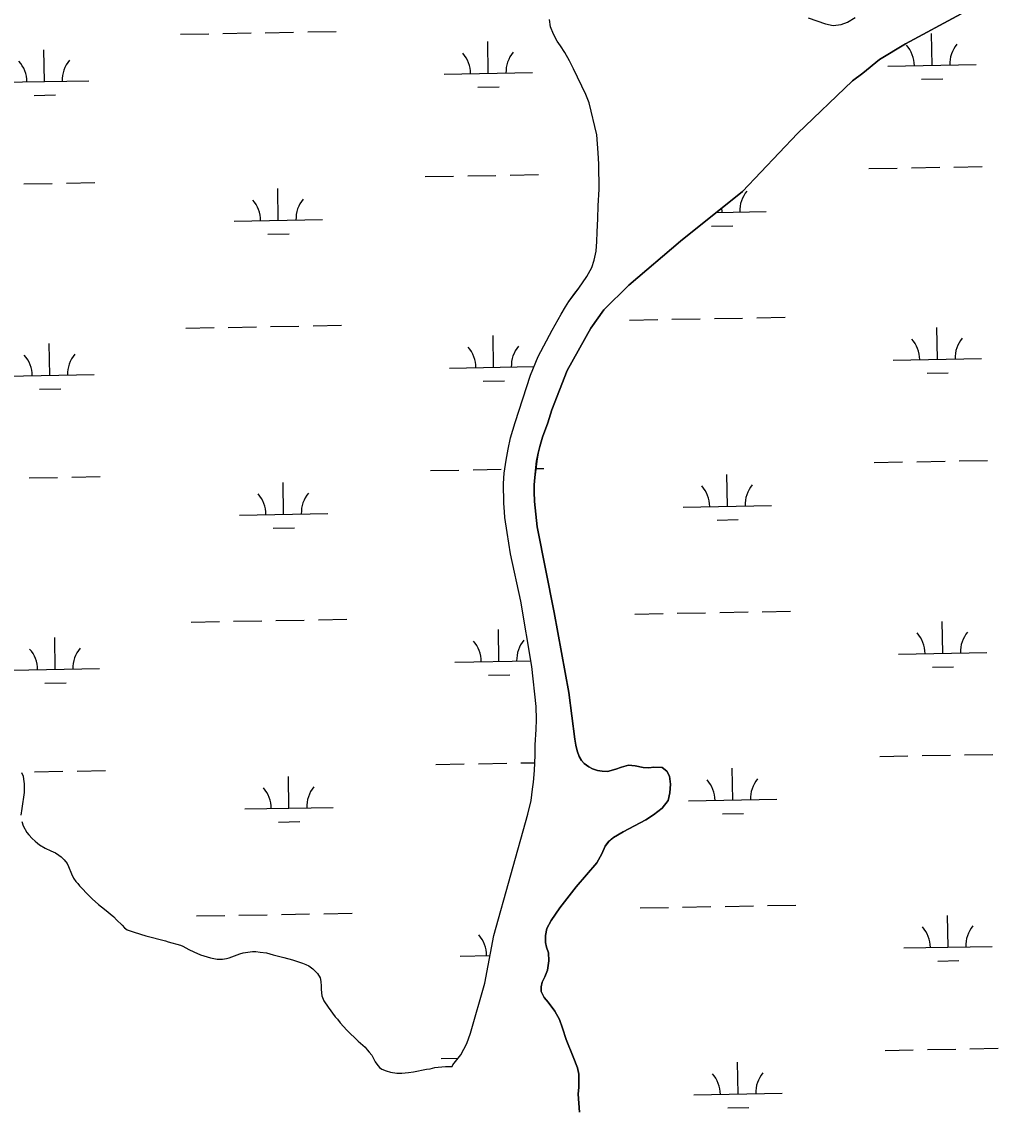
# Model space of a CAD drawing. Extents: x 3957609 to 3995875, y 234277 to 260273.
# Drawn here: x 3979998 to 3981102, y 247035 to 248269 of the extents above; entities that cross this region are included whole.
import ezdxf

# ---------------------------------------------------------------- set-up
doc = ezdxf.new("R2010")
doc.units = 0
doc.layers.add('V-TOPO-SHOR', color=7, linetype='Continuous')
doc.layers.add('V-WETL-SWMP', color=7, linetype='Continuous')

msp = doc.modelspace()

# ---------------------------------------------------------------- linework, layer by layer
at = {"layer": 'V-TOPO-SHOR'}
for points in [[(3980484.208, 247086.484), (3980485.173, 247088.391), (3980494.031, 247099.503), (3980500.773, 247112.537), (3980505.174, 247124.094), (3980521.117, 247180.623), (3980531.427, 247234.733), (3980569.784, 247371.869), (3980573.778, 247387.567), (3980575.103, 247400.09), (3980576.409, 247408.366), (3980577.525, 247421.422), (3980577.667, 247430.128), (3980578.232, 247438.834), (3980578.279, 247450.301), (3980579.52, 247467.922), (3980579.565, 247479.071), (3980579.201, 247493.831), (3980574.607, 247539.084), (3980562.061, 247613.144), (3980550.385, 247666.705), (3980546.447, 247690.611), (3980543.864, 247707.825), (3980543.359, 247713.983), (3980542.867, 247723.754), (3980542.32, 247746.055), (3980543.219, 247758.05), (3980545.507, 247772.48), (3980547.788, 247785.215), (3980550.496, 247797.943), (3980555.663, 247815.126), (3980572.977, 247868.781), (3980581.556, 247889.769), (3980597.391, 247919.756), (3980607.447, 247937.66), (3980612.364, 247945.921), (3980616.423, 247951.957), (3980623.257, 247961.484), (3980627.634, 247967.096), (3980636.502, 247980.545), (3980642.381, 247990.5), (3980644.964, 247998.878), (3980647.022, 248008.957), (3980648.13, 248019.891), (3980648.173, 248030.508), (3980648.98, 248046.22), (3980649.357, 248060.445), (3980650.496, 248079.236), (3980650.186, 248107.693), (3980649.601, 248120.224), (3980648.089, 248140.616), (3980639.107, 248177.075), (3980635.429, 248186.432), (3980621.744, 248215.581), (3980617.214, 248224.414), (3980611.838, 248233.78), (3980606.984, 248241.337), (3980603.183, 248246.768), (3980598.861, 248254.749), (3980595.39, 248262.835), (3980594.362, 248271.119)], [(3980628.193, 247034.719), (3980626.682, 247055.113), (3980627.458, 247063.18), (3980627.595, 247070.504), (3980627.413, 247077.938), (3980625.954, 247084.846), (3980621.332, 247097.394), (3980613.343, 247116.856), (3980609.149, 247129.828), (3980605.683, 247139.505), (3980600.627, 247149.081), (3980593.023, 247159.413), (3980588.372, 247164.527), (3980585.107, 247171.23), (3980585.13, 247176.752), (3980586.211, 247181.843), (3980589.105, 247187.885), (3980592.214, 247195.411), (3980593.744, 247206.128), (3980593.354, 247214.945), (3980591.044, 247221.431), (3980589.793, 247226.85), (3980589.719, 247234.815), (3980591.556, 247242.452), (3980596.371, 247251.776), (3980606.197, 247265.858), (3980624.451, 247289.674), (3980647.923, 247316.974), (3980653.486, 247327.038), (3980657.555, 247335.623), (3980661.508, 247341.235), (3980666.726, 247345.566), (3980677.902, 247352.104), (3980703.334, 247365.592), (3980712.171, 247371.396), (3980721.758, 247378.683), (3980728.481, 247387.362), (3980730.323, 247396.168), (3980731.424, 247405.827), (3980730.187, 247414.963), (3980727.238, 247420.71), (3980721.84, 247424.871), (3980712.497, 247425.227), (3980706.758, 247424.296), (3980700.391, 247424.853), (3980691.161, 247426.589), (3980683.837, 247427.362), (3980675.971, 247425.27), (3980669.483, 247422.749), (3980660.129, 247420.345), (3980653.867, 247420.689), (3980648.773, 247421.56), (3980643.154, 247423.386), (3980638.81, 247425.633), (3980633.622, 247429.477), (3980630.661, 247432.57), (3980627.812, 247437.253), (3980625.821, 247443.633), (3980624.148, 247449.904), (3980622.903, 247456.81), (3980616.216, 247509.716), (3980599.808, 247600.354), (3980580.346, 247697.059), (3980577.491, 247725.739), (3980576.899, 247736.784), (3980577.142, 247744.535), (3980577.812, 247752.92), (3980579.905, 247771.387), (3980581.642, 247780.619), (3980583.477, 247787.936), (3980586.598, 247798.541), (3980592.504, 247814.659), (3980597.237, 247829.609), (3980614.301, 247874.03), (3980641.149, 247922.128), (3980655.78, 247942.773), (3980684.245, 247970.794), (3980742.633, 248020.356), (3980812.837, 248076.77), (3980875.006, 248142.349), (3980936.939, 248201.665), (3980948.656, 248210.644), (3980967.512, 248225.856), (3980996.89, 248243.789), (3981060.1, 248277.509)], [(3980886.898, 248273.007), (3980906.41, 248266.452), (3980915.214, 248264.291), (3980924.244, 248265.424), (3980931.264, 248268.369), (3980939.993, 248273.642)], [(3979997.47, 247419.143), (3979999.152, 247414.994), (3979999.668, 247411.487), (3980000.284, 247406.177), (3980000.139, 247396.517), (3979997.835, 247378.263), (3979996.424, 247370.837)], [(3979997.563, 247363.611), (3979999.348, 247358.932), (3980003.139, 247351.272), (3980005.464, 247348.501), (3980009.482, 247344.346), (3980012.867, 247341.571), (3980015.3, 247339.226), (3980017.735, 247337.409), (3980024.197, 247333.561), (3980030.556, 247330.669), (3980035.641, 247328.099), (3980039.665, 247325.748), (3980042.205, 247323.507), (3980045.484, 247320.308), (3980048.758, 247316.153), (3980050.548, 247312.643), (3980053.807, 247304.348), (3980056.123, 247299.456), (3980058.867, 247295.726), (3980060.983, 247293.49), (3980062.884, 247291.038), (3980066.16, 247287.309), (3980070.707, 247282.406), (3980077.156, 247276.01), (3980084.351, 247269.717), (3980091.019, 247264.486), (3980101.812, 247255.631), (3980104.667, 247252.434), (3980111.118, 247246.249), (3980113.76, 247243.371), (3980116.619, 247241.235), (3980124.676, 247238.337), (3980137.719, 247234.249), (3980159.994, 247228.638), (3980163.281, 247227.563), (3980177.068, 247223.684), (3980179.931, 247222.611), (3980186.603, 247218.973), (3980192.325, 247216.084), (3980199.852, 247212.866), (3980211.091, 247209.424), (3980218.624, 247207.906), (3980224.676, 247207.775), (3980229.034, 247208.713), (3980232.009, 247209.551), (3980244.025, 247214.066), (3980248.066, 247215.113), (3980258.582, 247216.661), (3980262.406, 247216.753), (3980267.073, 247215.992), (3980274.503, 247215.111), (3980281.925, 247212.852), (3980294.123, 247209.829), (3980303.882, 247207.136), (3980315.226, 247203.265), (3980318.83, 247201.764), (3980322.115, 247200.158), (3980326.772, 247196.849), (3980332.06, 247191.518), (3980334.907, 247186.621), (3980335.741, 247182.798), (3980336.144, 247177.485), (3980336.234, 247173.663), (3980336.84, 247166.229), (3980339.157, 247160.911), (3980344.117, 247153.458), (3980352.141, 247142.595), (3980354.572, 247139.931), (3980357.74, 247135.884), (3980365.244, 247127.465), (3980378.149, 247114.99), (3980385.976, 247108.269), (3980388.196, 247105.287), (3980390.627, 247102.729), (3980393.48, 247099.213), (3980397.164, 247091.872), (3980399.278, 247088.891), (3980402.024, 247085.483), (3980404.988, 247083.347), (3980409.653, 247081.415), (3980414.425, 247080.121), (3980421.853, 247078.923), (3980427.372, 247078.902), (3980434.915, 247079.72), (3980440.545, 247080.547), (3980455.209, 247083.355), (3980459.458, 247083.76)], [(3980459.458, 247083.76), (3980464.773, 247085.12), (3980468.596, 247085.741)], [(3980468.596, 247085.741), (3980472.633, 247085.894), (3980476.67, 247086.408), (3980484.208, 247086.484)]]:
    msp.add_lwpolyline(points, dxfattribs=at)
at = {"layer": 'V-WETL-SWMP'}
for p, q in [((3980177.012, 248254.607), (3980209.007, 248255.189)), ((3980225.005, 248255.48), (3980256.999, 248256.062)), ((3980272.997, 248256.353), (3980304.991, 248256.935)), ((3980320.989, 248257.225), (3980352.983, 248257.807)), ((3981027.019, 248219.313), (3981026.364, 248255.307)), ((3980525.194, 248210.188), (3980524.539, 248246.182)), ((3980023.369, 248201.063), (3980022.714, 248237.057)), ((3980977.027, 248218.404), (3981077.01, 248220.222)), ((3980475.202, 248209.279), (3980575.185, 248211.097)), ((3981015.301, 248203.666), (3981039.297, 248204.103)), ((3979973.377, 248200.154), (3980073.36, 248201.972)), ((3980513.476, 248194.541), (3980537.472, 248194.978)), ((3980011.651, 248185.417), (3980035.647, 248185.853)), ((3980453.896, 248093.441), (3980485.891, 248094.022)), ((3980501.888, 248094.313), (3980533.883, 248094.895)), ((3980549.88, 248095.186), (3980581.875, 248095.768)), ((3980955.721, 248102.565), (3980987.716, 248103.147)), ((3981003.713, 248103.438), (3981035.708, 248104.02)), ((3981051.705, 248104.311), (3981083.7, 248104.892)), ((3980000.063, 248085.189), (3980032.058, 248085.77)), ((3980048.055, 248086.061), (3980080.05, 248086.643)), ((3980287.704, 248043.981), (3980287.049, 248079.975)), ((3980789.529, 248053.106), (3980789.441, 248057.97)), ((3980237.712, 248043.072), (3980337.696, 248044.89)), ((3980783.245, 248052.992), (3980839.521, 248054.015)), ((3980777.812, 248037.459), (3980801.808, 248037.895)), ((3980275.986, 248028.334), (3980299.983, 248028.771)), ((3980780.87, 247932.857), (3980812.864, 247933.439)), ((3980828.862, 247933.73), (3980860.856, 247934.312)), ((3980183.061, 247921.987), (3980215.055, 247922.569)), ((3980231.053, 247922.86), (3980263.047, 247923.442)), ((3980279.045, 247923.733), (3980311.039, 247924.315)), ((3980327.037, 247924.605), (3980359.031, 247925.187)), ((3980684.886, 247931.112), (3980716.88, 247931.694)), ((3980732.878, 247931.985), (3980764.872, 247932.567)), ((3981033.067, 247886.693), (3981032.412, 247922.687)), ((3980531.242, 247877.568), (3980530.587, 247913.562)), ((3980029.417, 247868.443), (3980028.762, 247904.437)), ((3980983.075, 247885.784), (3981083.058, 247887.602)), ((3980481.25, 247876.659), (3980576.907, 247878.398)), ((3981021.349, 247871.046), (3981045.345, 247871.483)), ((3979979.425, 247867.534), (3980079.408, 247869.352)), ((3980519.524, 247861.921), (3980543.52, 247862.358)), ((3980017.699, 247852.797), (3980041.695, 247853.233)), ((3981057.753, 247771.691), (3981089.748, 247772.272)), ((3980459.944, 247760.821), (3980491.939, 247761.402)), ((3980507.936, 247761.693), (3980539.931, 247762.275)), ((3980578.954, 247762.985), (3980587.923, 247763.148)), ((3980961.769, 247769.945), (3980993.764, 247770.527)), ((3981009.761, 247770.818), (3981041.756, 247771.4)), ((3980006.111, 247752.569), (3980038.106, 247753.15)), ((3980054.103, 247753.441), (3980086.098, 247754.023)), ((3980795.577, 247720.486), (3980794.923, 247756.48)), ((3980293.752, 247711.361), (3980293.098, 247747.355)), ((3980243.76, 247710.452), (3980343.744, 247712.27)), ((3980745.585, 247719.577), (3980845.569, 247721.395)), ((3980783.86, 247704.839), (3980807.856, 247705.275)), ((3980282.035, 247695.714), (3980306.031, 247696.151)), ((3980738.926, 247599.365), (3980770.92, 247599.947)), ((3980786.918, 247600.237), (3980818.912, 247600.819)), ((3980834.91, 247601.11), (3980866.905, 247601.692)), ((3980189.109, 247589.367), (3980221.103, 247589.949)), ((3980237.101, 247590.24), (3980269.095, 247590.822)), ((3980285.093, 247591.113), (3980317.087, 247591.694)), ((3980333.085, 247591.985), (3980365.079, 247592.567)), ((3980690.934, 247598.492), (3980722.928, 247599.074)), ((3981039.115, 247554.073), (3981038.46, 247590.067)), ((3980537.29, 247544.948), (3980536.635, 247580.942)), ((3980035.465, 247535.823), (3980034.81, 247571.817)), ((3980989.123, 247553.164), (3981089.106, 247554.982)), ((3980487.298, 247544.039), (3980573.501, 247545.606)), ((3981027.397, 247538.426), (3981051.393, 247538.862)), ((3979985.473, 247534.914), (3980085.456, 247536.732)), ((3980525.572, 247529.301), (3980549.568, 247529.738)), ((3980023.747, 247520.177), (3980047.743, 247520.613)), ((3981063.802, 247439.071), (3981095.796, 247439.652)), ((3980465.992, 247428.201), (3980497.987, 247428.782)), ((3980513.984, 247429.073), (3980545.979, 247429.655)), ((3980561.976, 247429.946), (3980577.674, 247430.231)), ((3980967.817, 247437.325), (3980999.812, 247437.907)), ((3981015.809, 247438.198), (3981047.804, 247438.78)), ((3980012.159, 247419.948), (3980044.154, 247420.53)), ((3980060.151, 247420.821), (3980092.146, 247421.403)), ((3980299.8, 247378.741), (3980299.146, 247414.735)), ((3980801.625, 247387.866), (3980800.971, 247423.86)), ((3980249.808, 247377.832), (3980349.792, 247379.65)), ((3980751.633, 247386.957), (3980851.617, 247388.775)), ((3980789.908, 247372.219), (3980813.904, 247372.655)), ((3980288.083, 247363.094), (3980312.079, 247363.531)), ((3980696.982, 247265.872), (3980728.976, 247266.454)), ((3980744.974, 247266.745), (3980776.968, 247267.327)), ((3980792.966, 247267.617), (3980824.961, 247268.199)), ((3980840.958, 247268.49), (3980872.953, 247269.072)), ((3980195.157, 247256.747), (3980227.151, 247257.329)), ((3980243.149, 247257.62), (3980275.143, 247258.202)), ((3980291.141, 247258.493), (3980323.135, 247259.074)), ((3980339.133, 247259.365), (3980371.128, 247259.947)), ((3981045.163, 247221.453), (3981044.508, 247257.447)), ((3980995.171, 247220.544), (3981095.155, 247222.362)), ((3980493.346, 247211.419), (3980527.102, 247212.033)), ((3981033.445, 247205.806), (3981057.441, 247206.242)), ((3981021.858, 247105.578), (3981053.852, 247106.16)), ((3981069.85, 247106.451), (3981101.844, 247107.032)), ((3980472.04, 247095.581), (3980491.181, 247095.929)), ((3980973.865, 247104.705), (3981005.86, 247105.287)), ((3980807.673, 247055.246), (3980807.019, 247091.24)), ((3980757.681, 247054.337), (3980857.665, 247056.155)), ((3980795.956, 247039.599), (3980819.952, 247040.035))]:
    msp.add_line(p, q, dxfattribs=at)
for points in [[(3980500.773, 247112.537), (3980505.174, 247124.093), (3980521.118, 247180.622), (3980531.426, 247234.733), (3980569.785, 247371.868), (3980573.777, 247387.567), (3980575.102, 247400.091), (3980576.41, 247408.367), (3980577.525, 247421.423), (3980577.667, 247430.129), (3980578.233, 247438.834), (3980578.28, 247450.301), (3980579.52, 247467.922), (3980579.565, 247479.071), (3980579.2, 247493.832), (3980574.606, 247539.083), (3980562.06, 247613.143), (3980550.386, 247666.705), (3980546.448, 247690.612), (3980543.864, 247707.824), (3980543.358, 247713.984), (3980542.867, 247723.755), (3980542.321, 247746.055), (3980543.219, 247758.05), (3980545.507, 247772.481), (3980547.789, 247785.214), (3980550.495, 247797.944), (3980555.662, 247815.125), (3980572.976, 247868.782), (3980581.555, 247889.77), (3980597.392, 247919.755), (3980607.446, 247937.659), (3980612.364, 247945.921), (3980616.424, 247951.957), (3980623.258, 247961.485), (3980627.634, 247967.095), (3980636.502, 247980.544), (3980642.382, 247990.501), (3980644.965, 247998.879), (3980647.023, 248008.957), (3980648.13, 248019.89), (3980648.173, 248030.507), (3980648.98, 248046.219), (3980649.357, 248060.446), (3980650.495, 248079.235), (3980650.186, 248107.693), (3980649.6, 248120.224), (3980648.09, 248140.617), (3980639.107, 248177.074), (3980635.429, 248186.433), (3980621.744, 248215.582), (3980617.214, 248224.414), (3980611.837, 248233.779), (3980606.984, 248241.338), (3980603.183, 248246.769), (3980598.862, 248254.75), (3980595.391, 248262.834), (3980594.363, 248271.12)], [(3981060.099, 248277.509), (3980996.89, 248243.788), (3980967.512, 248225.857), (3980948.656, 248210.644), (3980936.939, 248201.666), (3980875.006, 248142.35), (3980812.836, 248076.771), (3980742.633, 248020.356), (3980684.244, 247970.795), (3980655.78, 247942.773), (3980641.149, 247922.127), (3980614.301, 247874.03), (3980597.238, 247829.61), (3980592.505, 247814.658), (3980586.599, 247798.542), (3980583.477, 247787.937), (3980581.642, 247780.618), (3980579.906, 247771.387), (3980577.813, 247752.92), (3980577.142, 247744.535), (3980576.898, 247736.784), (3980577.49, 247725.739), (3980580.346, 247697.059), (3980599.808, 247600.355), (3980616.216, 247509.716), (3980622.902, 247456.81), (3980624.148, 247449.903), (3980625.822, 247443.632), (3980627.813, 247437.253), (3980630.661, 247432.569), (3980633.622, 247429.478), (3980638.809, 247425.634), (3980643.153, 247423.387), (3980648.773, 247421.559), (3980653.866, 247420.689), (3980660.13, 247420.345), (3980669.483, 247422.749), (3980675.971, 247425.271), (3980683.837, 247427.362), (3980691.16, 247426.589), (3980700.391, 247424.853), (3980706.759, 247424.296), (3980712.497, 247425.228), (3980721.839, 247424.872), (3980727.238, 247420.709), (3980730.187, 247414.963), (3980731.424, 247405.826), (3980730.323, 247396.168), (3980728.482, 247387.363), (3980721.757, 247378.683), (3980712.171, 247371.396), (3980703.335, 247365.592), (3980677.903, 247352.104), (3980666.727, 247345.566), (3980661.507, 247341.234), (3980657.555, 247335.623), (3980653.485, 247327.039), (3980647.923, 247316.974), (3980624.452, 247289.675), (3980606.198, 247265.858), (3980596.372, 247251.776), (3980591.556, 247242.452), (3980589.72, 247234.815), (3980589.793, 247226.851), (3980591.045, 247221.43), (3980593.355, 247214.944), (3980593.744, 247206.129), (3980592.214, 247195.411), (3980589.104, 247187.885), (3980586.212, 247181.844), (3980585.13, 247176.752), (3980585.107, 247171.231), (3980588.372, 247164.528), (3980593.023, 247159.413), (3980600.626, 247149.082), (3980605.683, 247139.505), (3980609.148, 247129.829), (3980613.343, 247116.857), (3980621.333, 247097.394), (3980625.954, 247084.846), (3980627.412, 247077.938), (3980627.594, 247070.504)], [(3980886.899, 248273.008), (3980906.41, 248266.452), (3980915.214, 248264.292), (3980924.244, 248265.424), (3980931.264, 248268.368), (3980939.992, 248273.642)], [(3979997.47, 247419.142), (3979999.152, 247414.994), (3979999.668, 247411.488)], [(3979999.668, 247411.488), (3980000.284, 247406.177), (3980000.138, 247396.516), (3979997.834, 247378.263), (3979996.424, 247370.836)], [(3979997.562, 247363.611), (3979999.348, 247358.932), (3980003.139, 247351.272), (3980005.464, 247348.502), (3980009.482, 247344.345), (3980012.868, 247341.571), (3980015.301, 247339.225), (3980017.735, 247337.41), (3980024.196, 247333.561), (3980030.555, 247330.669), (3980035.641, 247328.1), (3980039.666, 247325.747), (3980042.205, 247323.507), (3980045.484, 247320.309), (3980048.758, 247316.154), (3980050.549, 247312.643), (3980053.807, 247304.348), (3980056.123, 247299.455), (3980058.868, 247295.727), (3980060.983, 247293.489), (3980062.884, 247291.039), (3980066.16, 247287.31), (3980070.706, 247282.407), (3980077.156, 247276.01), (3980084.351, 247269.717), (3980091.019, 247264.487), (3980101.812, 247255.63), (3980104.666, 247252.433), (3980111.118, 247246.249), (3980113.76, 247243.371), (3980116.619, 247241.236), (3980124.676, 247238.337), (3980137.719, 247234.249), (3980159.993, 247228.637), (3980163.28, 247227.562), (3980177.068, 247223.683), (3980179.93, 247222.61), (3980186.604, 247218.973), (3980192.326, 247216.083), (3980199.851, 247212.867), (3980211.092, 247209.423), (3980218.624, 247207.906), (3980224.676, 247207.775), (3980229.033, 247208.713), (3980232.009, 247209.551), (3980244.026, 247214.067), (3980248.065, 247215.113), (3980258.582, 247216.662), (3980262.405, 247216.753), (3980267.074, 247215.991), (3980274.503, 247215.111), (3980281.926, 247212.851), (3980294.124, 247209.829), (3980303.881, 247207.135), (3980315.226, 247203.266), (3980318.83, 247201.765), (3980322.115, 247200.159), (3980326.773, 247196.848), (3980332.06, 247191.518), (3980334.907, 247186.622), (3980335.741, 247182.797), (3980336.144, 247177.486), (3980336.235, 247173.663), (3980336.841, 247166.229), (3980339.156, 247160.91), (3980344.116, 247153.458), (3980352.141, 247142.595), (3980354.572, 247139.931), (3980357.741, 247135.883), (3980365.245, 247127.465), (3980378.148, 247114.99), (3980385.977, 247108.269), (3980388.195, 247105.287), (3980390.627, 247102.729), (3980393.479, 247099.213), (3980397.165, 247091.872), (3980399.277, 247088.89), (3980402.024, 247085.482), (3980404.988, 247083.346), (3980409.652, 247081.416), (3980414.424, 247080.122), (3980421.852, 247078.924), (3980427.373, 247078.902), (3980434.915, 247079.72), (3980440.545, 247080.547), (3980455.209, 247083.354), (3980459.458, 247083.761), (3980464.772, 247085.12), (3980468.597, 247085.741), (3980472.633, 247085.894), (3980476.669, 247086.409), (3980484.209, 247086.484), (3980485.172, 247088.391), (3980494.031, 247099.504), (3980500.773, 247112.537)], [(3980627.594, 247070.504), (3980627.458, 247063.179), (3980626.682, 247055.112), (3980628.192, 247034.719)]]:
    msp.add_lwpolyline(points, dxfattribs=at)
for centre, start, end in [((3980971.776, 248218.783), 0.269879, 41.813537), ((3981082.244, 248220.792), 140.269876, 181.813534), ((3980469.951, 248209.659), 0.269879, 41.813537), ((3980580.419, 248211.667), 140.269876, 181.813534), ((3979968.126, 248200.534), 0.269879, 41.813537), ((3980078.594, 248202.542), 140.269876, 181.813534), ((3980844.754, 248054.585), 140.269876, 181.813534), ((3980232.462, 248043.451), 0.269879, 41.813537), ((3980342.929, 248045.46), 140.269876, 181.813534), ((3980977.824, 247886.163), 0.269879, 41.813537), ((3981088.292, 247888.172), 140.269876, 181.813534), ((3980475.999, 247877.038), 0.269879, 41.813537), ((3980586.467, 247879.047), 140.269876, 181.813534), ((3979974.174, 247867.914), 0.269879, 41.813537), ((3980084.642, 247869.922), 140.269876, 181.813534), ((3980348.977, 247712.84), 140.269876, 181.813534), ((3980740.335, 247719.956), 0.269879, 41.813537), ((3980850.802, 247721.965), 140.269876, 181.813534), ((3980238.51, 247710.831), 0.269879, 41.813537), ((3980983.872, 247553.543), 0.269879, 41.813537), ((3981094.34, 247555.552), 140.269876, 181.813534), ((3980482.047, 247544.418), 0.269879, 41.813537), ((3980592.515, 247546.427), 140.269876, 181.813534), ((3979980.222, 247535.294), 0.269879, 41.813537), ((3980090.69, 247537.302), 140.269876, 181.813534), ((3980355.025, 247380.22), 140.269876, 181.813534), ((3980746.383, 247387.336), 0.269879, 41.813537), ((3980856.85, 247389.345), 140.269876, 181.813534), ((3980244.558, 247378.211), 0.269879, 41.813537), ((3980989.92, 247220.923), 0.269879, 41.813537), ((3981100.388, 247222.932), 140.269876, 181.813534), ((3980488.095, 247211.798), 0.269879, 41.813537), ((3980752.431, 247054.716), 0.269879, 41.813537), ((3980862.898, 247056.725), 140.269876, 181.813534)]:
    msp.add_arc(centre, 35.246, start, end, dxfattribs=at)

doc.saveas('drawing.dxf')
